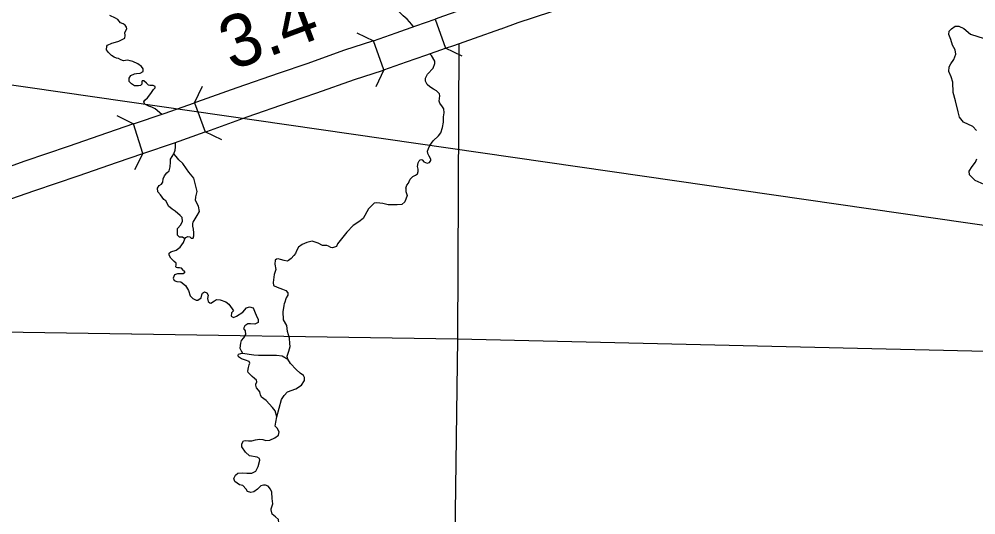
# Model space of a CAD drawing. Extents: x 8749 to 11879, y 13275 to 15339.
# Drawn here: x 10672.7 to 10827.5, y 13830 to 13910.2 of the extents above; entities that cross this region are included whole.
import ezdxf

# ---------------------------------------------------------------- set-up
doc = ezdxf.new("R2010")
doc.units = 0
for name, color, linetype in [('Level 15', 7, 'Continuous'), ('Level 35', 7, 'Continuous'), ('Level 37', 7, 'Continuous'), ('Level 48', 7, 'Continuous'), ('Level 5', 7, 'Continuous'), ('R_Draft', 7, 'Continuous')]:
    doc.layers.add(name, color=color, linetype=linetype)

msp = doc.modelspace()

# ---------------------------------------------------------------- linework, layer by layer
at = {"layer": 'Level 15'}
for points in [[(10750.7, 13908.59), (10753.42, 13909.61), (10755.9, 13910.44), (10759.04, 13911.46), (10763.06, 13912.83), (10766.82, 13914.16), (10769.91, 13915.22), (10775.65, 13917.25), (10779.26, 13918.52), (10782.38, 13919.54), (10784.37, 13920.29), (10787.13, 13921.25), (10790.51, 13922.37), (10793.19, 13923.3), (10796.28, 13924.3)], [(10749, 13913.3), (10744.74, 13911.81), (10741.36, 13910.64), (10740, 13910.16)], [(10730.02, 13906.65), (10733.71, 13907.97), (10736.87, 13909.06), (10740, 13910.16)], [(10740, 13910.16), (10741.67, 13905.44)], [(10741.67, 13905.44), (10743.01, 13905.91), (10746.39, 13907.08), (10750.65, 13908.58)], [(10730.02, 13906.65), (10729.87, 13906.59), (10725.35, 13905.13), (10719.22, 13902.95), (10714.79, 13901.44), (10707.93, 13899.07), (10701.37, 13896.72)], [(10731.71, 13901.94), (10730.02, 13906.65)], [(10731.71, 13901.94), (10735.37, 13903.25), (10738.51, 13904.34), (10741.67, 13905.44)], [(10703.05, 13892.01), (10709.59, 13894.35), (10716.41, 13896.71), (10720.86, 13898.23), (10726.96, 13900.4), (10731.49, 13901.86), (10731.71, 13901.94)], [(10691.17, 13893.2), (10696.18, 13894.89), (10701.07, 13896.61)], [(10701.38, 13896.72), (10701.07, 13896.61), (10702.77, 13891.91)], [(10692.73, 13888.45), (10691.17, 13893.2), (10686.97, 13891.78), (10680.63, 13889.54)], [(10692.73, 13888.45), (10697.81, 13890.16), (10702.77, 13891.91)], [(10702.77, 13891.91), (10703.04, 13892.01)], [(10680.63, 13889.54), (10673.63, 13887.18), (10669.72, 13885.8), (10663.13, 13883.52), (10656.8, 13881.36)], [(10682.26, 13884.81), (10688.6, 13887.05), (10692.73, 13888.45)], [(10658.44, 13876.64), (10664.76, 13878.79), (10671.37, 13881.08), (10675.25, 13882.45), (10682.26, 13884.81)]]:
    msp.add_lwpolyline(points, dxfattribs=at)
at = {"layer": 'Level 35'}
for points in [[(10736.24, 13909.31), (10735.45, 13910.18), (10734.82, 13910.72), (10734.26, 13911.3), (10734.11, 13911.88), (10734.08, 13912.41), (10733.75, 13913.07), (10733.58, 13913.63), (10733.35, 13914.14), (10732.92, 13914.85), (10732.67, 13915.58), (10732.46, 13916.59), (10732.64, 13917.33)], [(10686.83, 13905.21), (10686.89, 13905.78), (10687.01, 13905.96), (10687.67, 13906.29), (10688.3, 13906.42), (10688.81, 13906.62), (10689.8, 13907.08), (10689.82, 13907.51), (10689.77, 13908.01), (10690.1, 13908.57), (10690.07, 13908.88), (10689.87, 13909.18), (10689.52, 13909.38), (10689.11, 13909.58), (10688.66, 13910.09), (10688.3, 13910.32), (10687.39, 13910.75)], [(10736.49, 13908.93), (10736.24, 13909.31)], [(10823.96, 13903.64), (10824.24, 13904.49), (10824.17, 13905.2), (10823.73, 13905.93), (10823.46, 13906.85), (10823.13, 13907.66), (10823.18, 13908.19), (10823.56, 13908.59), (10824.14, 13909), (10824.72, 13909.02), (10825.56, 13908.67), (10826.62, 13907.73), (10828.82, 13907.02)], [(10693.69, 13896.07), (10693.05, 13896.4), (10692.9, 13896.63), (10692.85, 13896.78), (10693.03, 13897.06), (10693.48, 13897.44), (10693.84, 13897.89), (10694.09, 13898.32), (10694.42, 13898.78), (10694.7, 13899.03), (10694.7, 13899.26), (10694.35, 13899.44), (10693.84, 13899.44), (10693.64, 13899.49), (10693.31, 13899.79), (10692.85, 13900.17), (10692.6, 13900.17), (10692.52, 13900.02), (10692.52, 13899.62), (10692.32, 13899.44), (10692.02, 13899.36), (10691.38, 13899.39), (10690.88, 13899.67), (10690.5, 13900.07), (10690.52, 13900.63), (10690.75, 13901.06), (10691.33, 13901.34), (10691.69, 13901.39), (10692.27, 13901.41), (10692.75, 13901.67), (10692.78, 13902.1), (10692.47, 13902.48), (10691.92, 13902.93), (10691.08, 13903.31), (10690.67, 13903.44), (10690.27, 13903.54), (10689.92, 13903.47), (10689.56, 13903.39), (10689.16, 13903.59), (10688.78, 13903.82), (10688.45, 13903.85), (10688.04, 13904.02), (10687.64, 13904.28), (10687.16, 13904.78), (10686.83, 13905.21)], [(10738.74, 13901.24), (10739.7, 13902.24), (10739.98, 13902.97), (10739.96, 13903.35), (10739.42, 13904.26), (10739.16, 13904.57)], [(10827, 13892.77), (10825.51, 13893.48), (10824.87, 13894.32), (10824.62, 13895.18), (10824.22, 13896.95), (10823.84, 13898.3), (10823.76, 13899.97), (10823.51, 13900.81), (10823.15, 13901.67), (10823.18, 13902.43), (10823.43, 13902.91), (10823.96, 13903.64)], [(10739.7, 13890.48), (10740.54, 13891.3), (10740.94, 13891.79), (10741.22, 13892.65), (10741.37, 13893.48), (10741.35, 13894.34), (10741.47, 13895), (10741.42, 13895.64), (10741.2, 13895.97), (10740.77, 13896.57), (10740.64, 13896.88), (10740.69, 13897.33), (10740.77, 13897.76), (10740.72, 13898.07), (10740.21, 13898.58), (10739.73, 13898.83), (10739.12, 13899.21), (10738.72, 13899.61), (10738.44, 13900.15), (10738.46, 13900.6), (10738.74, 13901.24)], [(10695.79, 13894.76), (10694.72, 13895.63), (10694.14, 13895.94), (10693.69, 13896.07)], [(10827.58, 13892.13), (10827, 13892.77)], [(10697.71, 13888.36), (10697.91, 13888.96), (10697.99, 13889.45), (10697.99, 13890.23)], [(10735.24, 13882.8), (10735.4, 13883.28), (10735.7, 13883.61), (10735.8, 13883.89), (10735.98, 13884.3), (10736.41, 13884.73), (10736.84, 13884.9), (10737.15, 13885.13), (10737.25, 13885.51), (10737.25, 13885.92), (10737.17, 13886.32), (10737.25, 13886.91), (10737.4, 13887.26), (10737.6, 13887.41), (10737.86, 13887.44), (10737.98, 13887.34), (10738.18, 13887.06), (10738.69, 13886.86), (10739.1, 13886.96), (10739.3, 13887.29), (10739.3, 13887.49), (10739.04, 13887.97), (10738.82, 13888.43), (10738.79, 13888.81), (10738.92, 13889.26), (10739.12, 13889.72), (10739.7, 13890.48)], [(10696.95, 13885.61), (10697.13, 13886.25), (10697.18, 13887.01), (10697.18, 13887.5), (10697.71, 13888.36)], [(10700.83, 13877.34), (10701.51, 13878.41), (10701.89, 13879.02), (10701.71, 13879.9), (10701.23, 13880.81), (10701.26, 13881.42), (10701.48, 13882.28), (10701.31, 13882.92), (10700.95, 13884.46), (10700.14, 13885.4), (10699.79, 13885.93), (10699.15, 13886.79), (10698.52, 13887.43), (10698.09, 13887.96), (10697.71, 13888.36)], [(10828.82, 13883.44), (10827.38, 13884.05), (10826.49, 13884.96), (10826.44, 13885.57), (10826.9, 13886.31), (10827.46, 13887.04), (10827.63, 13887.55)], [(10695.13, 13882.25), (10695.08, 13882.8), (10695.36, 13883.23), (10695.71, 13883.46), (10695.94, 13883.79), (10696.02, 13884.32), (10696.22, 13884.8), (10696.57, 13885.31), (10696.95, 13885.61)], [(10699.51, 13874.65), (10699.13, 13874.88), (10698.65, 13874.9), (10698.34, 13875.2), (10698.29, 13875.81), (10698.32, 13876.29), (10698.85, 13876.9), (10699.13, 13877.46), (10699.05, 13878.07), (10698.75, 13878.42), (10697.94, 13879.11), (10697.43, 13879.41), (10696.85, 13879.92), (10696.65, 13880.4), (10696.45, 13880.75), (10696.12, 13881.01), (10695.56, 13881.72), (10695.13, 13882.25), (10695.1, 13882.3)], [(10735.24, 13882.8), (10735.27, 13882.27), (10735.5, 13881.61), (10735.12, 13880.6), (10734.61, 13880.17), (10733.85, 13880.14), (10733.42, 13880.14), (10732.38, 13880.14), (10731.52, 13880.35), (10730.59, 13880.47), (10730.13, 13880.4), (10729.22, 13879.46), (10728.36, 13877.94), (10727.68, 13877.38), (10726.74, 13876.78), (10725.7, 13875.71), (10724.87, 13874.65), (10724.21, 13873.79), (10724.03, 13873.41), (10723.37, 13873.15), (10723.15, 13873.2), (10722.77, 13873.46), (10722.46, 13873.53), (10722.08, 13873.56), (10721.8, 13873.56), (10721.07, 13873.94), (10720.11, 13874.24), (10719.22, 13874.04), (10718.46, 13873.71), (10717.88, 13873.28), (10717.55, 13872.7), (10717.42, 13872.24), (10717.15, 13871.91), (10716.72, 13871.43), (10716.29, 13871.13), (10716.08, 13871.02), (10715.58, 13871.13), (10714.99, 13871.28), (10714.59, 13871.38), (10714.31, 13871.35), (10714.13, 13871.15), (10714.06, 13870.54), (10714.21, 13869.66), (10713.96, 13868.85), (10713.78, 13867.55), (10713.83, 13867.1), (10714.46, 13866.79), (10715.32, 13866.49), (10715.86, 13866.26), (10716.16, 13865.88), (10716.18, 13865.5), (10715.88, 13865.07), (10715.65, 13864.21)], [(10699.28, 13869.52), (10698.95, 13869.86), (10698.65, 13869.94), (10698.29, 13869.94), (10698.09, 13870.01), (10698.02, 13870.16), (10698.09, 13870.37), (10698.09, 13870.67), (10697.79, 13870.97), (10697.26, 13871.48), (10696.98, 13872.01), (10696.98, 13872.32), (10697.21, 13872.54), (10698.12, 13872.77), (10698.72, 13873.3), (10699.31, 13874.04), (10699.51, 13874.65), (10699.66, 13874.85), (10699.96, 13874.98), (10700.32, 13874.93), (10700.52, 13874.75), (10700.85, 13874.72), (10700.93, 13875.1), (10700.93, 13875.58), (10700.88, 13876.17), (10700.77, 13876.67), (10700.8, 13877.23), (10700.83, 13877.34)], [(10699.28, 13869.52), (10699.43, 13869.27), (10699.43, 13869.12), (10699.25, 13868.96), (10698.92, 13868.94), (10698.29, 13868.94), (10697.83, 13868.79), (10697.61, 13868.28), (10697.78, 13867.88), (10698.21, 13867.72), (10698.87, 13867.65), (10699.63, 13867.06), (10700.11, 13866.28), (10700.36, 13865.39), (10700.82, 13864.96), (10701.33, 13864.73), (10701.63, 13864.68), (10702.14, 13865.09), (10702.26, 13865.57), (10702.34, 13865.82), (10702.67, 13866.05), (10703.07, 13865.87), (10703.25, 13865.49), (10703.17, 13864.99), (10703.28, 13864.48), (10703.55, 13864.25), (10703.71, 13864.2), (10704.31, 13864.61), (10704.62, 13864.81), (10705.22, 13864.76), (10706.16, 13864.45), (10706.64, 13864.07), (10707.15, 13863.31), (10707.35, 13862.96), (10707.05, 13862.66), (10707.02, 13862.1), (10707.38, 13861.92), (10707.88, 13862.12), (10708.89, 13862.76), (10709.48, 13863.44), (10709.96, 13863.64), (10710.57, 13863.49), (10710.77, 13862.93), (10711.17, 13862), (10711.38, 13861.62), (10711.35, 13861.11), (10710.82, 13860.83), (10710.13, 13860.86), (10709.68, 13860.88), (10709.22, 13860.58), (10709.02, 13860.1), (10709.25, 13859.74), (10709.32, 13859.13), (10709, 13858.63), (10708.62, 13858.17), (10708.49, 13857.77), (10708.39, 13856.96), (10708.59, 13856.5), (10708.84, 13856.15)], [(10714.39, 13845.86), (10714.74, 13847.26), (10715.15, 13848.65), (10715.58, 13849.29), (10716.13, 13849.87), (10717.45, 13850.38), (10718.39, 13850.93), (10718.87, 13851.72), (10718.89, 13852.2), (10718.72, 13852.5), (10718.18, 13852.88), (10717.5, 13853.49), (10716.59, 13854.48), (10716.16, 13855.14), (10716.06, 13855.67), (10716.31, 13856.46), (10716.54, 13857.22), (10716.49, 13857.67), (10716.41, 13858.58), (10716.11, 13859.65), (10716.01, 13860.59), (10715.45, 13861.52), (10715.4, 13862.87), (10715.55, 13863.77), (10715.65, 13864.21)], [(10711.88, 13849), (10711.75, 13849.39), (10711.7, 13849.62), (10711.65, 13849.9), (10711.4, 13850.15), (10711.4, 13850.15), (10711.1, 13850.53), (10710.97, 13850.93), (10711, 13851.14), (10711.15, 13851.47), (10711.12, 13851.74), (10710.79, 13852.02), (10710.41, 13852.35), (10710.06, 13852.66), (10709.76, 13853.01), (10709.7, 13853.24), (10709.78, 13853.82), (10709.91, 13854.23), (10710.03, 13854.53), (10709.93, 13854.76), (10709.73, 13854.84), (10709.48, 13854.96), (10709.02, 13855.09), (10708.69, 13855.22), (10708.19, 13855.52), (10708.14, 13855.75), (10708.21, 13855.98), (10708.57, 13856.1), (10708.84, 13856.15)], [(10708.84, 13856.15), (10710.67, 13855.87), (10711.43, 13855.82), (10712.94, 13855.82), (10714.34, 13855.82), (10715.25, 13855.72), (10716.16, 13855.14)], [(10709.43, 13834.11), (10708.87, 13834.71), (10708.34, 13834.84), (10707.58, 13835.4), (10707.45, 13835.88), (10707.68, 13836.39), (10708.06, 13836.74), (10708.77, 13836.79), (10709.55, 13836.72), (10710.36, 13836.72), (10711, 13837.07), (10711.38, 13837.8), (10711.63, 13838.82), (10711.58, 13839.12), (10711.22, 13839.32), (10711.22, 13839.32), (10709.96, 13839.53), (10709.3, 13840.11), (10708.74, 13841), (10708.74, 13841.45), (10709, 13841.93), (10709.25, 13841.98), (10709.78, 13841.96), (10710.34, 13841.96), (10710.92, 13842.11), (10711.6, 13842.24), (10712.11, 13842.16), (10712.59, 13841.98), (10713.27, 13842.04), (10714.08, 13842.44), (10714.64, 13842.85), (10714.79, 13843.43), (10714.46, 13843.99), (10714.11, 13844.32), (10714.24, 13844.95), (10714.39, 13845.86), (10714.11, 13846.8), (10713.68, 13847.33), (10712.67, 13848.45), (10711.88, 13849)], [(10714.59, 13825.95), (10714.46, 13826.72), (10714.39, 13827.2), (10714.49, 13827.69), (10714.74, 13828.19), (10714.69, 13828.67), (10714.64, 13829.23), (10714.16, 13829.64), (10713.65, 13830.09), (10713.48, 13830.78), (10713.45, 13830.98), (10713.73, 13831.74), (10713.65, 13832.6), (10713.58, 13833.66), (10713.38, 13834.15), (10713, 13834.6), (10712.54, 13834.78), (10712.21, 13834.78), (10711.78, 13834.68), (10711.27, 13834.15), (10710.67, 13833.72), (10710.19, 13833.61), (10709.65, 13833.74), (10709.43, 13834.11)]]:
    msp.add_lwpolyline(points, dxfattribs=at)
at = {"layer": 'Level 37'}
for points in [[(10727.31, 13907.93), (10730.02, 13906.65)], [(10744.37, 13904.15), (10741.67, 13905.44)], [(10731.71, 13901.94), (10730.43, 13899.23)], [(10701.07, 13896.61), (10702.34, 13899.33)], [(10688.5, 13894.55), (10691.17, 13893.2)], [(10705.49, 13890.64), (10702.77, 13891.91)], [(10692.73, 13888.45), (10691.37, 13885.77)]]:
    msp.add_lwpolyline(points, dxfattribs=at)
at = {"layer": 'Level 5'}
for points in [[(10743.85, 13906.2), (10743.61, 13858.47)], [(10638.1, 13860.09), (10743.61, 13858.47)], [(10743.61, 13858.47), (10742.94, 13806.41)], [(10743.61, 13858.47), (10850, 13855.98)]]:
    msp.add_lwpolyline(points, dxfattribs=at)
at = {"layer": 'R_Draft'}
msp.add_line((11054.48, 13844.3), (10330.62, 13948.56), dxfattribs=at)

# ---------------------------------------------------------------- texts
at = {"layer": 'Level 48'}
msp.add_text('3.4', height=8.448, rotation=20.4671, dxfattribs=at).set_placement((10707.09, 13901.79))

doc.saveas('drawing.dxf')
